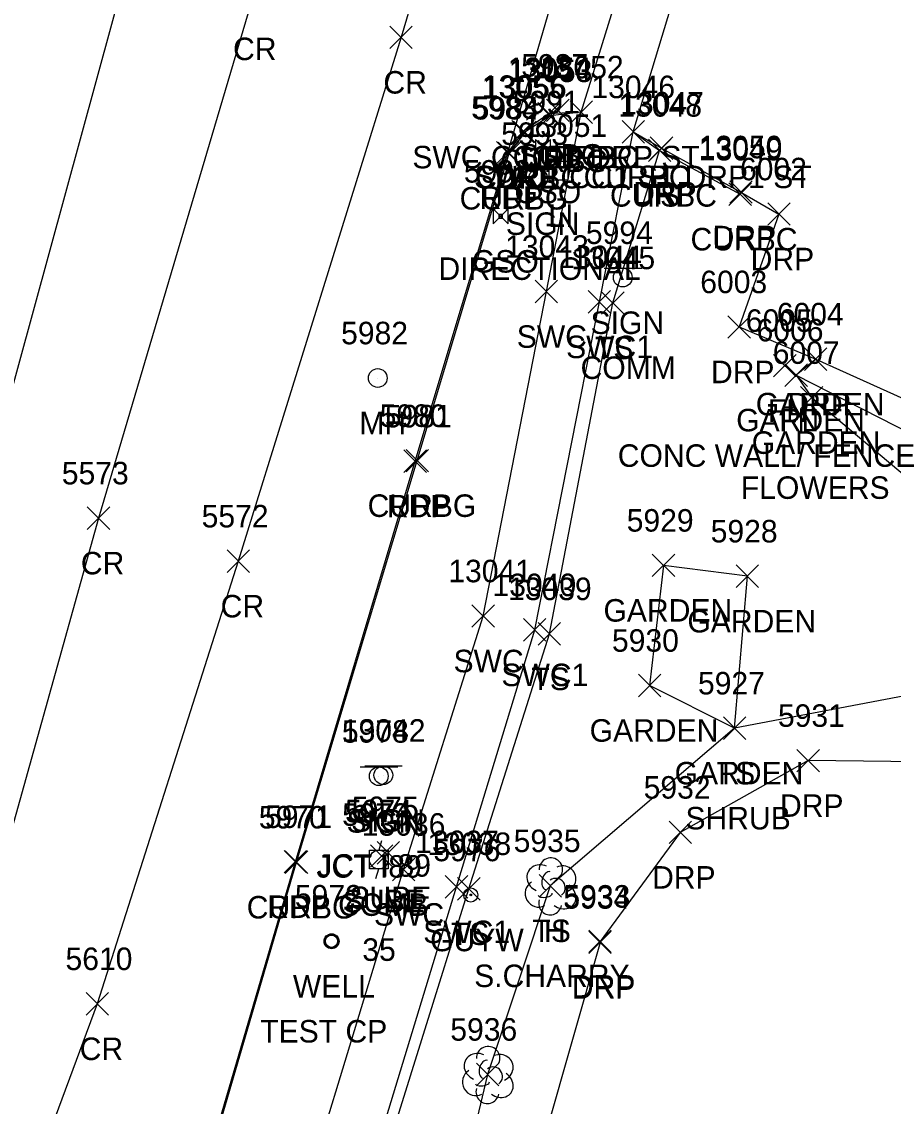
# Model space of a CAD drawing. Extents: x 1462089 to 1464015, y 730534 to 736144.
# Drawn here: x 1462428.6 to 1462506.1, y 730788.8 to 730885.2 of the extents above; entities that cross this region are included whole.
import ezdxf

# ---------------------------------------------------------------- set-up
doc = ezdxf.new("R2010")
doc.units = 0
for name, color, linetype in [('L_A', 7, 'Continuous'), ('L_C', 7, 'Continuous'), ('L_I', 7, 'Continuous'), ('L_TIC', 7, 'Continuous'), ('LAPB', 7, 'Continuous'), ('LELB', 7, 'Continuous'), ('LFNC', 7, 'Continuous'), ('LTD', 7, 'Continuous'), ('P_A', 7, 'Continuous'), ('P_I', 7, 'Continuous'), ('P_TIC', 7, 'Continuous'), ('PET', 7, 'Continuous'), ('PRC', 7, 'Continuous'), ('R_A', 7, 'Continuous'), ('R_I', 7, 'Continuous'), ('R_TIC', 7, 'Continuous'), ('RC', 7, 'Continuous'), ('RDP', 7, 'Continuous'), ('RSW', 7, 'Continuous'), ('S_A', 7, 'Continuous'), ('S_C', 7, 'Continuous'), ('S_I', 7, 'Continuous'), ('SSGN', 7, 'Continuous'), ('U_A', 7, 'Continuous'), ('U_C', 7, 'Continuous'), ('U_I', 7, 'Continuous'), ('U_TIC', 7, 'Continuous'), ('UGV', 7, 'Continuous'), ('ULP', 7, 'Continuous'), ('UP', 7, 'Continuous'), ('UPGW', 7, 'Continuous'), ('UUMH', 7, 'Continuous'), ('UWW', 7, 'Continuous')]:
    doc.layers.add(name, color=color, linetype=linetype)

msp = doc.modelspace()

# ---------------------------------------------------------------- linework, layer by layer
at = {"layer": 'L_TIC'}
for points in [[(1462484.362, 730872.785), (1462486.362, 730874.785)], [(1462486.362, 730872.785), (1462484.362, 730874.785)], [(1462480.198, 730859.224), (1462482.198, 730861.224)], [(1462482.198, 730859.224), (1462480.198, 730861.224)], [(1462498.24, 730854.229), (1462500.24, 730856.229)], [(1462500.24, 730854.229), (1462498.24, 730856.229)], [(1462495.491, 730853.655), (1462497.491, 730855.655)], [(1462497.491, 730853.655), (1462495.491, 730855.655)], [(1462496.502, 730852.809), (1462498.502, 730854.809)], [(1462498.502, 730852.809), (1462496.502, 730854.809)], [(1462496.502, 730852.809), (1462498.502, 730854.809)], [(1462498.502, 730852.809), (1462496.502, 730854.809)], [(1462497.88, 730850.808), (1462499.88, 730852.808)], [(1462499.88, 730850.808), (1462497.88, 730852.808)], [(1462484.703, 730835.897), (1462486.703, 730837.897)], [(1462486.703, 730835.897), (1462484.703, 730837.897)], [(1462492.16, 730834.934), (1462494.16, 730836.934)], [(1462494.16, 730834.934), (1462492.16, 730836.934)], [(1462474.559, 730829.808), (1462476.559, 730831.808)], [(1462476.559, 730829.808), (1462474.559, 730831.808)], [(1462483.471, 730825.221), (1462485.471, 730827.221)], [(1462485.471, 730825.221), (1462483.471, 730827.221)], [(1462483.471, 730825.221), (1462485.471, 730827.221)], [(1462485.471, 730825.221), (1462483.471, 730827.221)], [(1462491.029, 730821.423), (1462493.029, 730823.423)], [(1462493.029, 730821.423), (1462491.029, 730823.423)], [(1462491.029, 730821.423), (1462493.029, 730823.423)], [(1462493.029, 730821.423), (1462491.029, 730823.423)], [(1462491.029, 730821.423), (1462493.029, 730823.423)], [(1462493.029, 730821.423), (1462491.029, 730823.423)], [(1462467.397, 730807.149), (1462469.397, 730809.149)], [(1462469.397, 730807.149), (1462467.397, 730809.149)], [(1462474.645, 730807.411), (1462476.645, 730809.411)], [(1462476.645, 730807.411), (1462474.645, 730809.411)], [(1462469.067, 730790.646), (1462471.067, 730792.646)], [(1462471.067, 730790.646), (1462469.067, 730792.646)]]:
    msp.add_lwpolyline(points, dxfattribs=at)
at = {"layer": 'LAPB'}
for points in [[(1462499.24, 730855.229), (1462497.502, 730853.809), (1462498.88, 730851.808), (1462511.787, 730841.016), (1462513.716, 730845.527), (1462515.502, 730847.919)], [(1462492.029, 730822.423), (1462493.16, 730835.934), (1462485.703, 730836.897), (1462484.471, 730826.221)], [(1462492.029, 730822.423), (1462484.471, 730826.221)]]:
    msp.add_lwpolyline(points, dxfattribs=at)
at = {"layer": 'LELB'}
for points in [[(1462443.062, 730728.116), (1462443.764, 730732.447), (1462446.576, 730741.789), (1462448.237, 730746.576), (1462455.872, 730767.968), (1462468.397, 730808.149), (1462475.559, 730830.808), (1462481.198, 730860.224), (1462485.362, 730873.785)], [(1462510.129, 730825.867), (1462492.029, 730822.423), (1462475.645, 730808.411), (1462470.067, 730791.646), (1462467.386, 730780.454), (1462458.973, 730769.686), (1462451.379, 730744.352)]]:
    msp.add_lwpolyline(points, dxfattribs=at)
at = {"layer": 'LFNC'}
msp.add_lwpolyline([(1462496.491, 730854.655), (1462497.502, 730853.809), (1462513.716, 730845.527)], dxfattribs=at)
at = {"layer": 'LTD'}
for p, q in [((1462475.645, 730808.411), (1462475.645, 730808.411)), ((1462475.645, 730808.411), (1462475.645, 730808.411)), ((1462470.067, 730791.646), (1462470.067, 730791.646)), ((1462470.067, 730791.646), (1462470.067, 730791.646))]:
    msp.add_line(p, q, dxfattribs=at)
for centre in [(1462475.692, 730809.845), (1462470.114, 730793.08)]:
    msp.add_arc(centre, 1.047, 335.52715, 180.95627, dxfattribs=at)
for centre, major_axis, ratio, start_param, end_param in [((1462474.853, 730809.077), (1.21, -0.512), 0.895232, 1.570796, 4.712389), ((1462476.687, 730808.994), (-1.141, -0.483), 0.949671, 1.570796, 4.712389), ((1462475.437, 730808.869), (-0.208, -0.792), 0.645439, 3.141593, 6.283185), ((1462476.145, 730808.244), (-0.5, 0.667), 0.989748, 3.141593, 6.283185), ((1462474.562, 730807.702), (0.584, -1.042), 0.959034, 3.141593, 6.283185), ((1462476.645, 730807.578), (-1.09, 0.792), 0.841452, 1.570796, 4.712389), ((1462475.645, 730806.911), (0.265, 1.061), 0.942809, 1.570796, 4.712389), ((1462475.187, 730807.661), (-0.625, -0.083), 0.423636, 0, 3.141593), ((1462469.275, 730792.313), (1.21, -0.512), 0.895232, 1.570796, 4.712389), ((1462471.109, 730792.23), (-1.141, -0.483), 0.949671, 1.570796, 4.712389), ((1462469.859, 730792.104), (-0.208, -0.792), 0.645439, 3.141593, 6.283185), ((1462468.984, 730790.938), (0.584, -1.042), 0.959034, 3.141593, 6.283185), ((1462470.567, 730791.48), (-0.5, 0.667), 0.989748, 3.141593, 6.283185), ((1462471.067, 730790.813), (-1.09, 0.792), 0.841452, 1.570796, 4.712389), ((1462469.609, 730790.896), (-0.625, -0.083), 0.423636, 0, 3.141593), ((1462470.067, 730790.146), (0.265, 1.061), 0.942809, 1.570796, 4.712389)]:
    msp.add_ellipse(centre, major_axis=major_axis, ratio=ratio, start_param=start_param, end_param=end_param, dxfattribs=at)
at = {"layer": 'P_TIC'}
for points in [[(1462461.375, 730882.835), (1462463.375, 730884.835)], [(1462463.375, 730882.835), (1462461.375, 730884.835)], [(1462470.864, 730872.588), (1462472.864, 730874.588)], [(1462472.864, 730872.588), (1462470.864, 730874.588)], [(1462462.625, 730845.159), (1462464.625, 730847.159)], [(1462464.625, 730845.159), (1462462.625, 730847.159)], [(1462434.474, 730840.095), (1462436.474, 730842.095)], [(1462436.474, 730840.095), (1462434.474, 730842.095)], [(1462446.905, 730836.268), (1462448.905, 730838.268)], [(1462448.905, 730836.268), (1462446.905, 730838.268)], [(1462451.976, 730809.554), (1462453.976, 730811.554)], [(1462453.976, 730809.554), (1462451.976, 730811.554)], [(1462434.369, 730796.923), (1462436.369, 730798.923)], [(1462436.369, 730796.923), (1462434.369, 730798.923)]]:
    msp.add_lwpolyline(points, dxfattribs=at)
at = {"layer": 'PET'}
msp.add_lwpolyline([(1462373.445, 730550.573), (1462388.309, 730598.891), (1462401.963, 730641.783), (1462433.168, 730744.632), (1462438.196, 730760.147), (1462452.976, 730810.554), (1462463.625, 730846.159), (1462471.864, 730873.588), (1462478.576, 730896.599), (1462485.477, 730919.066), (1462495.517, 730952.686), (1462508.095, 730994.119), (1462517.419, 731025.054), (1462526.796, 731054.959), (1462537.856, 731087.551), (1462549.797, 731117.253), (1462553.734, 731129.646)], dxfattribs=at)
at = {"layer": 'PRC'}
for points in [[(1462502.241, 731140.649), (1462491.591, 731093.412), (1462481.409, 731051.886), (1462466.381, 730998.853), (1462449.742, 730941.326), (1462438.111, 730890.414), (1462425.454, 730844.203), (1462414.378, 730806.637), (1462401.133, 730755.946), (1462392.12, 730727.265), (1462378.758, 730682.128), (1462374.561, 730668.664), (1462358.3, 730624.573), (1462349.446, 730590.208), (1462338.444, 730561.087)], [(1462522.114, 731136.266), (1462509.014, 731086.504), (1462495.843, 731048.676), (1462480.832, 730995.433), (1462460.794, 730938.782), (1462449.007, 730886.807), (1462435.474, 730841.095), (1462424.603, 730802.226), (1462409.981, 730750.745), (1462401.876, 730724.374), (1462388.003, 730678.771), (1462384.493, 730666.354), (1462369.098, 730623.58), (1462360.68, 730585), (1462348.492, 730557.7)], [(1462531.515, 731132.984), (1462517.28, 731085.282), (1462509.353, 731045.029), (1462493.599, 730992.368), (1462476.953, 730933.085), (1462462.375, 730883.835), (1462447.905, 730837.268), (1462435.369, 730797.923), (1462416.948, 730748.336), (1462410.801, 730719.379), (1462396.341, 730673.49), (1462394.762, 730664.922), (1462379.239, 730620.511), (1462379.284, 730620.518), (1462366.634, 730580.828), (1462357.577, 730553.747)]]:
    msp.add_lwpolyline(points, dxfattribs=at)
at = {"layer": 'R_TIC'}
for points in [[(1462474.52, 730876.037), (1462476.52, 730878.037)], [(1462476.52, 730876.037), (1462474.52, 730878.037)], [(1462474.616, 730875.857), (1462476.616, 730877.857)], [(1462476.616, 730875.857), (1462474.616, 730877.857)], [(1462477.395, 730876.187), (1462479.395, 730878.187)], [(1462479.395, 730876.187), (1462477.395, 730878.187)], [(1462477.395, 730876.187), (1462479.395, 730878.187)], [(1462479.395, 730876.187), (1462477.395, 730878.187)], [(1462477.395, 730876.187), (1462479.395, 730878.187)], [(1462479.395, 730876.187), (1462477.395, 730878.187)], [(1462472.218, 730874.452), (1462474.218, 730876.452)], [(1462474.218, 730874.452), (1462472.218, 730876.452)], [(1462482.021, 730874.428), (1462484.021, 730876.428)], [(1462484.021, 730874.428), (1462482.021, 730876.428)], [(1462482.021, 730874.428), (1462484.021, 730876.428)], [(1462484.021, 730874.428), (1462482.021, 730876.428)], [(1462482.021, 730874.428), (1462484.021, 730876.428)], [(1462484.021, 730874.428), (1462482.021, 730876.428)], [(1462472.383, 730874.393), (1462474.383, 730876.393)], [(1462474.383, 730874.393), (1462472.383, 730876.393)], [(1462470.999, 730872.527), (1462472.999, 730874.527)], [(1462472.999, 730872.527), (1462470.999, 730874.527)], [(1462470.999, 730872.527), (1462472.999, 730874.527)], [(1462472.999, 730872.527), (1462470.999, 730874.527)], [(1462484.362, 730872.785), (1462486.362, 730874.785)], [(1462486.362, 730872.785), (1462484.362, 730874.785)], [(1462484.528, 730872.984), (1462486.528, 730874.984)], [(1462486.528, 730872.984), (1462484.528, 730874.984)], [(1462491.527, 730868.892), (1462493.527, 730870.892)], [(1462493.527, 730868.892), (1462491.527, 730870.892)], [(1462491.589, 730869.083), (1462493.589, 730871.083)], [(1462493.589, 730869.083), (1462491.589, 730871.083)], [(1462494.967, 730867.126), (1462496.967, 730869.126)], [(1462496.967, 730867.126), (1462494.967, 730869.126)], [(1462474.297, 730860.235), (1462476.297, 730862.235)], [(1462476.297, 730860.235), (1462474.297, 730862.235)], [(1462479.008, 730859.315), (1462481.008, 730861.315)], [(1462481.008, 730859.315), (1462479.008, 730861.315)], [(1462491.439, 730857.092), (1462493.439, 730859.092)], [(1462493.439, 730857.092), (1462491.439, 730859.092)], [(1462498.24, 730854.229), (1462500.24, 730856.229)], [(1462500.24, 730854.229), (1462498.24, 730856.229)], [(1462462.82, 730845.204), (1462464.82, 730847.204)], [(1462464.82, 730845.204), (1462462.82, 730847.204)], [(1462468.677, 730831.394), (1462470.677, 730833.394)], [(1462470.677, 730831.394), (1462468.677, 730833.394)], [(1462473.256, 730830.161), (1462475.256, 730832.161)], [(1462475.256, 730830.161), (1462473.256, 730832.161)], [(1462497.574, 730818.543), (1462499.574, 730820.543)], [(1462499.574, 730818.543), (1462497.574, 730820.543)], [(1462486.202, 730812.162), (1462488.202, 730814.162)], [(1462488.202, 730812.162), (1462486.202, 730814.162)], [(1462452.073, 730809.507), (1462454.073, 730811.507)], [(1462454.073, 730809.507), (1462452.073, 730811.507)], [(1462461.602, 730808.869), (1462463.602, 730810.869)], [(1462463.602, 730808.869), (1462461.602, 730810.869)], [(1462466.301, 730807.318), (1462468.301, 730809.318)], [(1462468.301, 730807.318), (1462466.301, 730809.318)], [(1462479.063, 730802.381), (1462481.063, 730804.381)], [(1462481.063, 730802.381), (1462479.063, 730804.381)], [(1462479.068, 730802.472), (1462481.068, 730804.472)], [(1462481.068, 730802.472), (1462479.068, 730804.472)]]:
    msp.add_lwpolyline(points, dxfattribs=at)
at = {"layer": 'RC'}
for points in [[(1462478.395, 730877.187), (1462475.616, 730876.857), (1462473.383, 730875.393)], [(1462473.383, 730875.393), (1462471.999, 730873.527)], [(1462483.021, 730875.428), (1462485.362, 730873.785), (1462492.527, 730869.892)], [(1462438.325, 730760.069), (1462453.073, 730810.507), (1462463.82, 730846.204), (1462471.999, 730873.527)]]:
    msp.add_lwpolyline(points, dxfattribs=at)
at = {"layer": 'RDP'}
for points in [[(1462478.395, 730877.187), (1462475.52, 730877.037), (1462473.218, 730875.452)], [(1462473.218, 730875.452), (1462471.864, 730873.588)], [(1462483.021, 730875.428), (1462485.528, 730873.984), (1462492.589, 730870.083)], [(1462492.589, 730870.083), (1462495.967, 730868.126)], [(1462495.967, 730868.126), (1462492.439, 730858.092), (1462499.24, 730855.229), (1462515.502, 730847.919)], [(1462510.846, 730819.394), (1462498.574, 730819.543), (1462487.202, 730813.162), (1462480.068, 730803.472), (1462480.063, 730803.381), (1462472.824, 730777.93), (1462469.785, 730767.966), (1462461.562, 730740.529), (1462457.144, 730731.962), (1462448.879, 730727.089)]]:
    msp.add_lwpolyline(points, dxfattribs=at)
at = {"layer": 'RSW'}
for points in [[(1462411.78, 730660.96), (1462413.375, 730666.326), (1462420.616, 730677.969), (1462422.516, 730683.357), (1462438.143, 730733.978), (1462442.863, 730748.711), (1462450.22, 730769.258), (1462462.602, 730809.869), (1462469.677, 730832.394), (1462475.297, 730861.235), (1462478.395, 730877.187), (1462489.057, 730911.55)], [(1462415.196, 730659.689), (1462417.674, 730664.088), (1462425.293, 730676.369), (1462427.816, 730683.782), (1462442.002, 730729.636), (1462442.779, 730732.808), (1462445.728, 730742.244), (1462455.055, 730768.12), (1462467.301, 730808.318), (1462474.256, 730831.161), (1462480.008, 730860.315), (1462483.021, 730875.428), (1462493.434, 730909.857)]]:
    msp.add_lwpolyline(points, dxfattribs=at)
at = {"layer": 'SSGN'}
for p, q in [((1462472.907, 730872.125), (1462476.24, 730872.125)), ((1462474.554, 730871.292), (1462474.554, 730871.292)), ((1462480.439, 730863.32), (1462483.772, 730863.32)), ((1462482.085, 730862.486), (1462482.085, 730862.486)), ((1462458.745, 730818.989), (1462462.079, 730818.989)), ((1462459.151, 730819.077), (1462462.484, 730819.077)), ((1462460.392, 730818.156), (1462460.392, 730818.156)), ((1462460.798, 730818.244), (1462460.798, 730818.244))]:
    msp.add_line(p, q, dxfattribs=at)
for centre in [(1462474.554, 730871.292), (1462482.085, 730862.486), (1462460.392, 730818.156), (1462460.798, 730818.244)]:
    msp.add_circle(centre, 0.833, dxfattribs=at)
at = {"layer": 'U_TIC'}
for points in [[(1462475.316, 730876.34), (1462477.316, 730878.34)], [(1462477.316, 730876.34), (1462475.316, 730878.34)], [(1462459.655, 730810.059), (1462461.655, 730812.059)], [(1462461.655, 730810.059), (1462459.655, 730812.059)], [(1462460.248, 730810.346), (1462462.248, 730812.346)], [(1462462.248, 730810.346), (1462460.248, 730812.346)]]:
    msp.add_lwpolyline(points, dxfattribs=at)
at = {"layer": 'UGV'}
for p, q in [((1462474.327, 730874.748), (1462475.661, 730873.414)), ((1462475.661, 730874.748), (1462474.327, 730873.414)), ((1462470.553, 730868.587), (1462471.887, 730867.254)), ((1462471.887, 730868.587), (1462470.553, 730867.254))]:
    msp.add_line(p, q, dxfattribs=at)
for points in [[(1462474.327, 730874.748), (1462474.327, 730873.414)], [(1462475.661, 730873.414), (1462475.661, 730874.748)], [(1462470.553, 730868.587), (1462470.553, 730867.254)], [(1462471.887, 730867.254), (1462471.887, 730868.587)]]:
    msp.add_lwpolyline(points, dxfattribs=at)
for points in [[(1462475.161, 730874.248), (1462474.827, 730874.248), (1462474.827, 730873.914), (1462475.161, 730873.914)], [(1462471.387, 730868.087), (1462471.053, 730868.087), (1462471.053, 730867.754), (1462471.387, 730867.754)]]:
    msp.add_lwpolyline(points, close=True, dxfattribs=at)
at = {"layer": 'ULP'}
for p, q in [((1462476.534, 730873.649), (1462476.367, 730872.816)), ((1462475.534, 730871.149), (1462475.534, 730872.816)), ((1462475.534, 730872.816), (1462477.201, 730872.816)), ((1462477.201, 730872.816), (1462477.201, 730871.149)), ((1462476.367, 730871.982), (1462476.367, 730871.982)), ((1462477.201, 730871.149), (1462475.534, 730871.149)), ((1462476.117, 730870.316), (1462476.367, 730871.149))]:
    msp.add_line(p, q, dxfattribs=at)
at = {"layer": 'UP'}
for p, q in [((1462460.644, 730812.407), (1462460.394, 730811.573)), ((1462459.561, 730809.907), (1462459.561, 730811.573)), ((1462459.561, 730811.573), (1462461.228, 730811.573)), ((1462461.228, 730811.573), (1462461.228, 730809.907)), ((1462461.228, 730809.907), (1462459.561, 730809.907)), ((1462460.144, 730809.073), (1462460.394, 730809.907)), ((1462460.394, 730810.74), (1462460.394, 730810.74))]:
    msp.add_line(p, q, dxfattribs=at)
msp.add_circle((1462460.394, 730810.74), 0.833, dxfattribs=at)
at = {"layer": 'UPGW'}
for radius in [0.625, 0.0833]:
    msp.add_circle((1462468.567, 730807.597), radius, dxfattribs=at)
at = {"layer": 'UUMH'}
for p, q in [((1462460.304, 730853.549), (1462460.304, 730853.549)), ((1462461.137, 730853.549), (1462461.137, 730853.549))]:
    msp.add_line(p, q, dxfattribs=at)
msp.add_circle((1462460.304, 730853.549), 0.833, dxfattribs=at)
at = {"layer": 'UWW'}
for radius in [0.667, 0.625, 0.583, 0.542]:
    msp.add_circle((1462456.194, 730803.483), radius, dxfattribs=at)

# ---------------------------------------------------------------- texts
at = {"layer": 'L_A'}
for s, p in [('TS', (1462483.772, 730868.785)), ('TS', (1462479.607, 730855.224)), ('GARDEN', (1462493.91, 730850.229)), ('FN', (1462494.972, 730849.655)), ('GARDEN', (1462492.171, 730848.809)), ('FN', (1462495.982, 730848.809)), ('GARDEN', (1462493.549, 730846.808)), ('GARDEN', (1462480.372, 730831.897)), ('GARDEN', (1462487.83, 730830.934)), ('TS', (1462473.968, 730825.808)), ('GARDEN', (1462479.14, 730821.221)), ('GARDEN', (1462479.14, 730821.221)), ('GARDEN', (1462486.698, 730817.423)), ('GARDEN', (1462486.698, 730817.423)), ('TS', (1462490.438, 730817.423)), ('TS', (1462466.807, 730803.149)), ('TS', (1462474.055, 730803.411)), ('H', (1462475.078, 730803.411))]:
    msp.add_text(s, height=2, dxfattribs=at).set_placement(p)
at = {"layer": 'L_C'}
for s, p in [('CONC WALL/ FENCE', (1462481.641, 730845.655)), ('FLOWERS', (1462492.581, 730842.808)), ('SHRUB', (1462487.659, 730813.423)), ('SHRUB', (1462487.659, 730813.423)), ('S.CHARRY', (1462468.873, 730799.411))]:
    msp.add_text(s, height=2, dxfattribs=at).set_placement(p)
at = {"layer": 'L_I'}
for s, p in [('13048', (1462481.693, 730876.785)), ('13045', (1462477.529, 730863.224)), ('6004', (1462495.776, 730858.229)), ('6005', (1462493.027, 730857.655)), ('6006', (1462493.982, 730856.809)), ('6006', (1462493.982, 730856.809)), ('6007', (1462495.415, 730854.808)), ('5929', (1462482.435, 730839.897)), ('5928', (1462489.901, 730838.934)), ('13039', (1462471.882, 730833.808)), ('5930', (1462481.124, 730829.221)), ('5930', (1462481.124, 730829.221)), ('5927', (1462488.769, 730825.423)), ('5927', (1462488.769, 730825.423)), ('5927', (1462488.769, 730825.423)), ('13038', (1462464.728, 730811.149)), ('5935', (1462472.385, 730811.411)), ('5935', (1462472.385, 730811.411)), ('5936', (1462466.752, 730794.646)), ('5936', (1462466.752, 730794.646))]:
    msp.add_text(s, height=2, dxfattribs=at).set_placement(p)
at = {"layer": 'P_A'}
for s, p in [('CR', (1462447.441, 730881.807)), ('CR', (1462460.808, 730878.835)), ('RDP', (1462469.352, 730868.588)), ('RDP', (1462461.113, 730841.159)), ('CR', (1462433.907, 730836.095)), ('CR', (1462446.338, 730832.268)), ('RDP', (1462450.464, 730805.554)), ('CR', (1462433.802, 730792.923))]:
    msp.add_text(s, height=2, dxfattribs=at).set_placement(p)
at = {"layer": 'P_I'}
for s, p in [('5983', (1462468.604, 730876.588)), ('5981', (1462460.932, 730849.159)), ('5573', (1462432.214, 730844.095)), ('5572', (1462444.645, 730840.268)), ('5971', (1462450.283, 730813.554)), ('5610', (1462432.542, 730800.923))]:
    msp.add_text(s, height=2, dxfattribs=at).set_placement(p)
at = {"layer": 'R_A'}
for s, p in [('SWC CC ST DRP ST', (1462463.379, 730872.187)), ('CURBC', (1462471.199, 730871.857)), ('DRP', (1462473.008, 730872.037)), ('CURBC', (1462473.978, 730872.187)), ('DRP', (1462475.883, 730872.187)), ('SWC1 CC1 ST DRP1 ST', (1462468.857, 730870.428)), ('CURBC', (1462468.966, 730870.393)), ('DRP', (1462470.706, 730870.452)), ('CURBC', (1462478.604, 730870.428)), ('DRP', (1462480.509, 730870.428)), ('CURBC', (1462480.945, 730868.785)), ('DRP', (1462483.016, 730868.984)), ('CURBG', (1462467.581, 730868.527)), ('CURBC', (1462467.581, 730868.527)), ('CURBC', (1462488.11, 730864.892)), ('DRP', (1462490.077, 730865.083)), ('DRP', (1462493.455, 730863.126)), ('SWC', (1462472.659, 730856.235)), ('SWC1', (1462477.047, 730855.315)), ('DRP', (1462489.927, 730853.092)), ('DRP', (1462496.728, 730850.229)), ('CURBG', (1462459.402, 730841.204)), ('SWC', (1462467.039, 730827.394)), ('SWC1', (1462471.296, 730826.161)), ('DRP', (1462496.062, 730814.543)), ('DRP', (1462484.69, 730808.162)), ('CURBG', (1462448.655, 730805.507)), ('SWC', (1462459.964, 730804.869)), ('SWC1', (1462464.34, 730803.318)), ('DRP', (1462477.551, 730798.381)), ('DRP', (1462477.556, 730798.472))]:
    msp.add_text(s, height=2, dxfattribs=at).set_placement(p)
at = {"layer": 'R_I'}
for s, p in [('13052', (1462474.726, 730880.187)), ('13052', (1462474.726, 730880.187)), ('13052', (1462474.726, 730880.187)), ('13054', (1462471.851, 730880.037)), ('13053', (1462471.947, 730879.857)), ('13055', (1462469.549, 730878.452)), ('13056', (1462469.659, 730878.393)), ('13046', (1462479.297, 730878.428)), ('13046', (1462479.297, 730878.428)), ('13046', (1462479.297, 730878.428)), ('5984', (1462468.739, 730876.527)), ('5984', (1462468.739, 730876.527)), ('13048', (1462481.693, 730876.785)), ('13047', (1462481.858, 730876.984)), ('13050', (1462488.833, 730873.083)), ('13049', (1462488.85, 730872.892)), ('6002', (1462492.503, 730871.126)), ('13043', (1462471.628, 730864.235)), ('13044', (1462476.338, 730863.315)), ('6003', (1462488.974, 730861.092)), ('6004', (1462495.776, 730858.229)), ('5980', (1462460.473, 730849.204)), ('13041', (1462466.575, 730835.394)), ('13040', (1462470.501, 730834.161)), ('5931', (1462495.881, 730822.543)), ('5932', (1462483.942, 730816.162)), ('5970', (1462449.726, 730813.507)), ('13036', (1462458.878, 730812.869)), ('13037', (1462463.632, 730811.318)), ('5934', (1462476.803, 730806.381)), ('5933', (1462476.808, 730806.472))]:
    msp.add_text(s, height=2, dxfattribs=at).set_placement(p)
at = {"layer": 'S_A'}
for p in [(1462471.692, 730866.272), (1462479.223, 730857.466), (1462457.53, 730813.136), (1462457.936, 730813.224)]:
    msp.add_text('SIGN', height=2, dxfattribs=at).set_placement(p)
at = {"layer": 'S_C'}
for s, p in [('DIRECTIONAL', (1462465.7, 730862.272)), ('COMM', (1462478.334, 730853.466)), ('JCT I89', (1462454.853, 730809.136)), ('JCT I 89', (1462454.928, 730809.224))]:
    msp.add_text(s, height=2, dxfattribs=at).set_placement(p)
at = {"layer": 'S_I'}
for s, p in [('5993', (1462471.275, 730874.272)), ('5994', (1462478.806, 730865.466)), ('5978', (1462457.113, 730821.136)), ('13042', (1462457.109, 730821.224))]:
    msp.add_text(s, height=2, dxfattribs=at).set_placement(p)
at = {"layer": 'U_A'}
for s, p in [('SUBG', (1462472.843, 730872.34)), ('GSO', (1462472.451, 730869.081)), ('LI', (1462475.47, 730866.982)), ('GSO', (1462468.677, 730862.921)), ('MH', (1462458.666, 730848.549)), ('SUBE', (1462457.19, 730806.059)), ('SUBE', (1462457.784, 730806.346)), ('COMB', (1462456.78, 730805.74)), ('GUYW', (1462464.961, 730802.597)), ('WELL', (1462452.761, 730798.483))]:
    msp.add_text(s, height=2, dxfattribs=at).set_placement(p)
at = {"layer": 'U_C'}
for s, p in [('35', (1462458.93, 730801.74)), ('TEST CP', (1462449.855, 730794.483))]:
    msp.add_text(s, height=2, dxfattribs=at).set_placement(p)
at = {"layer": 'U_I'}
for s, p in [('5987', (1462473.056, 730880.34)), ('5991', (1462472.301, 730877.081)), ('13051', (1462473.265, 730874.982)), ('5992', (1462467.96, 730870.921)), ('5982', (1462457.044, 730856.549)), ('5973', (1462457.135, 730813.74)), ('5974', (1462457.395, 730814.059)), ('5975', (1462457.989, 730814.346)), ('5976', (1462465.252, 730810.597)), ('5972', (1462452.934, 730806.483))]:
    msp.add_text(s, height=2, dxfattribs=at).set_placement(p)

doc.saveas('drawing.dxf')
